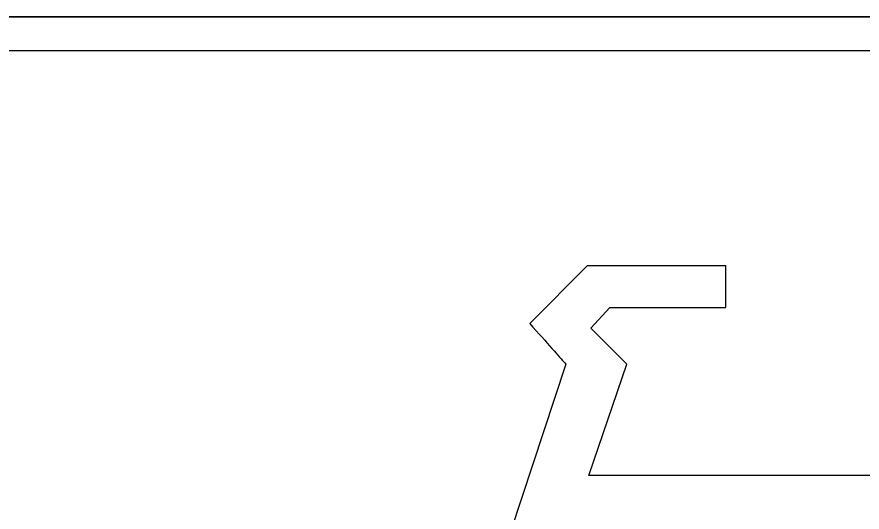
# Model space of a CAD drawing. Extents: x 99958 to 100136, y 99935 to 100013.
# Drawn here: x 100090.2613 to 100090.3676, y 99975.8626 to 99975.9249 of the extents above; entities that cross this region are included whole.
import ezdxf

# ---------------------------------------------------------------- set-up
doc = ezdxf.new("R2010")
doc.units = 0
doc.layers.add('TR_SN_ConstructionSigns', color=7, linetype='Continuous')

msp = doc.modelspace()

# ---------------------------------------------------------------- linework, layer by layer
at = {"layer": 'TR_SN_ConstructionSigns'}
for p, q in [((100090.51618, 99975.92488), (100090.21243, 99975.92488)), ((100090.51618, 99975.92488), (100090.21243, 99975.92488)), ((100090.21243, 99975.92488), (100090.51618, 99975.92488)), ((100090.21243, 99975.92067), (100090.51618, 99975.92067)), ((100090.333, 99975.89361), (100090.32579, 99975.88636)), ((100090.35046, 99975.89361), (100090.333, 99975.89361)), ((100090.35045, 99975.89274), (100090.35046, 99975.89361)), ((100090.35045, 99975.89194), (100090.35045, 99975.89274)), ((100090.35045, 99975.89119), (100090.35045, 99975.89194)), ((100090.35045, 99975.89051), (100090.35045, 99975.89119)), ((100090.35045, 99975.88988), (100090.35045, 99975.89051)), ((100090.35045, 99975.88932), (100090.35045, 99975.88988)), ((100090.35045, 99975.88881), (100090.35045, 99975.88932)), ((100090.35046, 99975.88836), (100090.35045, 99975.88881)), ((100090.33347, 99975.88575), (100090.33588, 99975.88836)), ((100090.33588, 99975.88836), (100090.35046, 99975.88836)), ((100090.32579, 99975.88636), (100090.3262, 99975.8859)), ((100090.3262, 99975.8859), (100090.3266, 99975.88545)), ((100090.3266, 99975.88545), (100090.32698, 99975.88503)), ((100090.33801, 99975.88124), (100090.33347, 99975.88575)), ((100090.32698, 99975.88503), (100090.32734, 99975.88462)), ((100090.32734, 99975.88462), (100090.32768, 99975.88424)), ((100090.32768, 99975.88424), (100090.328, 99975.88388)), ((100090.328, 99975.88388), (100090.3283, 99975.88354)), ((100090.3283, 99975.88354), (100090.32859, 99975.88322)), ((100090.32859, 99975.88322), (100090.32886, 99975.88292)), ((100090.32886, 99975.88292), (100090.32911, 99975.88264)), ((100090.32911, 99975.88264), (100090.32934, 99975.88238)), ((100090.32934, 99975.88238), (100090.32955, 99975.88214)), ((100090.33033, 99975.88125), (100090.32055, 99975.85154)), ((100090.32955, 99975.88214), (100090.32974, 99975.88192)), ((100090.32974, 99975.88192), (100090.32991, 99975.88172)), ((100090.32991, 99975.88172), (100090.33007, 99975.88154)), ((100090.33007, 99975.88154), (100090.33021, 99975.88139)), ((100090.33021, 99975.88139), (100090.33033, 99975.88125)), ((100090.33323, 99975.86724), (100090.33801, 99975.88124)), ((100090.38734, 99975.86724), (100090.33323, 99975.86724))]:
    msp.add_line(p, q, dxfattribs=at)

doc.saveas('drawing.dxf')
